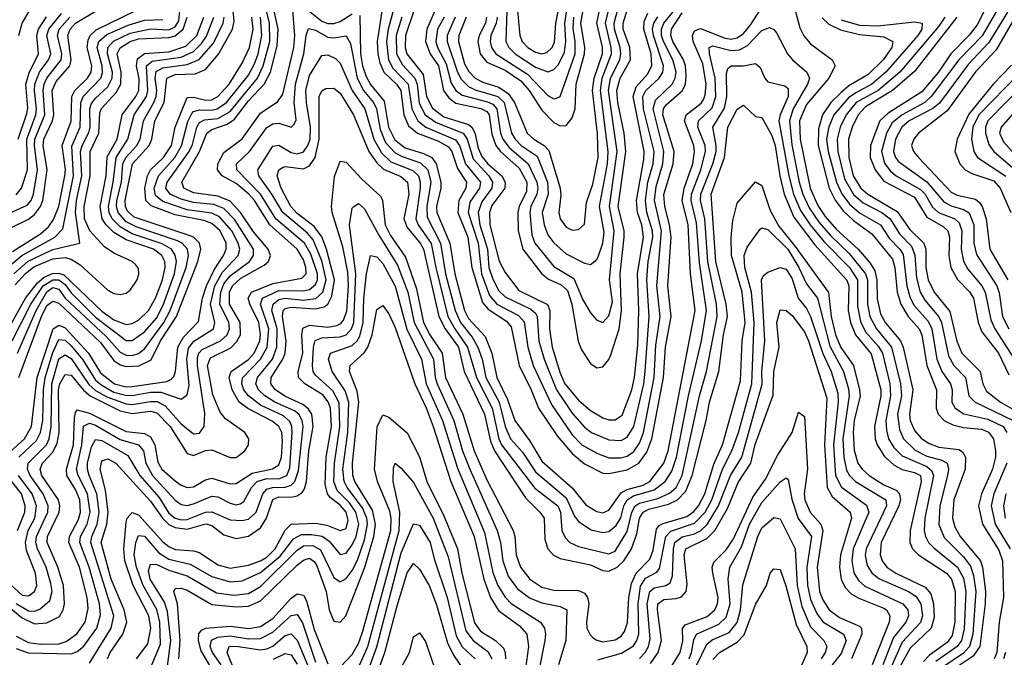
# Model space of a CAD drawing. Header units: inches. Extents: x 501365 to 657855, y 482276 to 547543.
# Tile 417 of 656: x 561661 to 564884, y 523135 to 525221. Entities that reach past the tile are written whole.
import ezdxf

# ---------------------------------------------------------------- set-up
doc = ezdxf.new("R2010")
doc.units = ezdxf.units.IN
doc.header["$MEASUREMENT"] = 0
doc.layers.add('A5562', color=7, linetype='Continuous')

msp = doc.modelspace()

# ---------------------------------------------------------------- linework, layer by layer
at = {"layer": 'A5562', "color": 5}
for points, elevation in [([(563255.6, 525250), (563253, 525150), (563262.4, 525130), (563283.5, 525110), (563350, 525065.8), (563390, 525051.3), (563410, 525058.3), (563425, 525075), (563444.8, 525115.2), (563449.3, 525150), (563446.1, 525210), (563466, 525350)], 2860), ([(564879.2, 525370), (564795.3, 525204.7), (564769.2, 525170.8), (564709.1, 525110), (564668.5, 525050), (564614.3, 524985.7), (564504.2, 524915.8), (564476.9, 524890), (564446.1, 524810), (564444.6, 524770), (564461, 524730), (564490, 524692.9), (564590, 524641), (564630, 524575.2), (564684.2, 524544.2), (564699.4, 524530), (564704.5, 524510), (564702.2, 524450), (564708.6, 524410), (564731, 524371.1), (564770.3, 524330.3), (564782.6, 524310), (564798.3, 524230), (564810, 524200.1), (564864.8, 524130), (564898.9, 524058.9)], 2720), ([(563086.9, 525230), (563060.9, 525170), (563060.9, 525150), (563094.1, 525050), (563106.4, 525026.4), (563130, 525003.1), (563151.7, 524991.7), (563225.9, 524970), (563246.7, 524950), (563271.5, 524850), (563283, 524830), (563302.6, 524810), (563354.8, 524774.8), (563388.3, 524690), (563390.6, 524650), (563371.9, 524590), (563377.7, 524550), (563390, 524517.3), (563410, 524491.3), (563450, 524454.9), (563510, 524424.5), (563530, 524420.5), (563550, 524436.2), (563554.7, 524445.3), (563569.7, 524490), (563574.2, 524525.8), (563559.4, 524610), (563585.3, 524750), (563587.8, 524790), (563562.4, 524990), (563567.9, 525030), (563598.4, 525110), (563597.6, 525130), (563578.5, 525210), (563607.2, 525330)], 2760), ([(563122.6, 525230), (563098.7, 525170), (563097.7, 525150), (563116.8, 525076.8), (563131.7, 525051.7), (563152.4, 525030), (563176.8, 525016.8), (563230, 525001.1), (563260.3, 524980.3), (563280.3, 524950), (563322.7, 524850), (563343.7, 524830), (563378.4, 524810), (563393.6, 524793.6), (563430.4, 524669.6), (563433, 524647), (563426.2, 524590), (563430.6, 524570), (563450, 524542.7), (563470, 524532.6), (563490, 524534.6), (563510, 524552.7), (563516.9, 524623.1), (563537.3, 524682.7), (563554.3, 524770), (563552.2, 524847.8), (563535.7, 524990), (563541.4, 525030), (563568.5, 525110), (563568.9, 525131.1), (563550.5, 525210), (563570.8, 525310)], 2780), ([(563189.4, 525230), (563186.1, 525210), (563165.5, 525170), (563160.7, 525150), (563168.1, 525110), (563190, 525082.1), (563250, 525056.5), (563301.4, 525021.4), (563328.9, 524990), (563370, 524925.7), (563410, 524884.5), (563430, 524874.6), (563450, 524875.1), (563470, 524900.2), (563478.9, 524930), (563482.9, 525010), (563510, 525110), (563511.1, 525130), (563497.7, 525210), (563521.2, 525338.8)], 2820), ([(561658.7, 525170), (561669.6, 525210.4), (561714.5, 525285.5)], 3020), ([(562775.1, 525235.1), (562777.1, 525110), (562783.5, 525070), (562795.3, 525035.3), (562809.2, 525009.2), (562854.6, 524954.6), (562868.2, 524870), (562888.7, 524828.7), (562922.5, 524802.5), (562983.2, 524783.2), (563009.8, 524770), (563024.6, 524750), (563039.6, 524690), (563039.7, 524670), (563025.6, 524610), (563026.5, 524590), (563069.6, 524490), (563085.3, 524390), (563117.7, 524270), (563130, 524243.8), (563184.3, 524184.3), (563206.6, 524130), (563222.9, 524050), (563258.1, 523978.1), (563282.2, 523910), (563330, 523844.4), (563370, 523776.1), (563469.5, 523689.5), (563513.8, 523633.8), (563550, 523611.7), (563570, 523607.7), (563590, 523615.8), (563630, 523672.6), (563650, 523684.4), (563702.1, 523697.9), (563723.4, 523710), (563769.4, 523770), (563783.3, 523810), (563872.2, 524270), (563856.5, 524390), (563849.4, 524550), (563829.7, 524630), (563836.5, 524670), (563864.4, 524750), (563870.1, 524790), (563868.2, 524810), (563837.3, 524890), (563842.5, 524910), (563891.5, 524948.5), (563899.4, 524960.6), (563905.3, 524974.7), (563908.3, 525010), (563896.7, 525076.7), (563865.4, 525150), (563863.3, 525170), (563870, 525184.6), (563890, 525192.7), (563970, 525161.2), (563990, 525158.1), (564010, 525161.7), (564030, 525176.2), (564054.3, 525205.7), (564110, 525292.8)], 2580), ([(563020.5, 525250), (562994.4, 525190), (562989.4, 525150), (563004.4, 525110), (563032.3, 525070), (563048.6, 524990), (563066.2, 524966.2), (563088.8, 524948.8), (563171.1, 524931.1), (563190, 524920.7), (563198.2, 524910), (563206.8, 524846.8), (563219.6, 524810), (563234.6, 524790), (563295.8, 524735.8), (563320.9, 524690), (563320.6, 524659.4), (563295.7, 524610), (563291.6, 524590), (563293.3, 524530), (563308.4, 524470), (563370.6, 524390), (563392.5, 524372.5), (563434.1, 524354.1), (563454.6, 524334.7), (563468.6, 524290), (563489.6, 524169.6), (563500.5, 524140.5), (563530, 524096.1), (563550, 524082.5), (563570, 524084.8), (563590, 524109.5), (563595.7, 524124.3), (563622.9, 524210), (563631.1, 524268.9), (563626.4, 524390), (563640.2, 524510), (563639.4, 524530), (563620.3, 524610), (563645.4, 524790), (563640, 524850), (563619, 524950), (563615.8, 524990), (563626.3, 525030), (563660.7, 525090), (563658.1, 525130), (563637, 525190), (563636.5, 525210), (563658.6, 525281.4)], 2720), ([(563050.4, 525230), (563029, 525190), (563023.8, 525150), (563029.3, 525130), (563057.1, 525077.1), (563073.5, 525013.5), (563089.1, 524990), (563110, 524974.6), (563193, 524953), (563210, 524944.5), (563222.9, 524930), (563235.5, 524850), (563242.6, 524830), (563263, 524803), (563325.6, 524750), (563354.2, 524690), (563357.7, 524670), (563354.3, 524650), (563334.6, 524610), (563330.7, 524590), (563337.4, 524517.4), (563346.9, 524490), (563410, 524413.5), (563474.7, 524374.7), (563504.7, 524304.7), (563530, 524262.6), (563550, 524238), (563570, 524230.2), (563590, 524252.7), (563602, 524298), (563591.8, 524370), (563607, 524530), (563591.6, 524610), (563617, 524790), (563588.8, 524990), (563595.5, 525030), (563625.5, 525090), (563628.9, 525110), (563626.9, 525130), (563608.3, 525190), (563607.2, 525210), (563632.6, 525307.4)], 2740), ([(564190, 525289.3), (564215, 525195), (564228.1, 525168.1), (564250, 525142.9), (564321, 525090), (564330.1, 525070.1), (564310, 525030), (564236.5, 524943.5), (564213.9, 524890), (564215.6, 524830), (564248.3, 524670), (564273.5, 524613.5), (564297.6, 524577.6), (564335.1, 524535.1), (564405.7, 524470), (564444.7, 524424.7), (564459.8, 524399.8), (564466.3, 524370), (564467.4, 524307.4), (564478.7, 524258.7), (564493.9, 524230), (564544.4, 524170), (564552.3, 524150), (564584, 524010), (564573.1, 523930), (564576.1, 523910), (564590, 523877), (564611.4, 523851.4), (564635.3, 523835.3), (564670, 523822.9), (564734.6, 523814.6), (564747, 523807), (564757.3, 523790), (564755.6, 523750), (564718.5, 523650), (564714.5, 523590), (564721.9, 523561.9), (564739.5, 523530), (564805.6, 523450), (564812.7, 523430), (564821.9, 523350), (564821.4, 523310), (564803.4, 523170), (564781.7, 523138.3), (564709.9, 523090.1)], 2580), ([(561570, 523344.2), (561670, 523263.4), (561710, 523244.3), (561750, 523247.8), (561791.4, 523268.6), (561803.7, 523290), (561808.1, 523310), (561804.6, 523370), (561786.3, 523430), (561751.2, 523510), (561753, 523530), (561791, 523610), (561792.5, 523630), (561788.2, 523650), (561733.7, 523730), (561728.7, 523750), (561735.7, 523770), (561770, 523805.8), (561784.2, 523835.8), (561790.4, 523870), (561788.4, 524010), (561792.6, 524030), (561810, 524059.9), (561830, 524058.2), (561870, 524008.8), (561891.8, 523990), (561990, 523941.3), (562030, 523932.8), (562090, 523939.9), (562110, 523934.7), (562153.4, 523890), (562210, 523801.7), (562230, 523795.5), (562270, 523811.2), (562290, 523813.7), (562350, 523788.1), (562370, 523788.7), (562398.5, 523810), (562409.9, 523830), (562411.4, 523850), (562397.9, 523870), (562335.4, 523915.4), (562317.4, 523937.4), (562293.5, 523993.5), (562276.5, 524090), (562285.7, 524114.3), (562352.1, 524147.9), (562372, 524168), (562383.8, 524190), (562383.4, 524230), (562348.4, 524290), (562348.5, 524330), (562357.9, 524350), (562384.9, 524375.1), (562461.5, 524418.5), (562475.4, 524430), (562482.4, 524450), (562474.3, 524470), (562426.7, 524526.7), (562384.5, 524590), (562350, 524627), (562310, 524644.4), (562230, 524654.9), (562199.1, 524670), (562192.1, 524690), (562250, 524790), (562274.4, 524850), (562290, 524862), (562340.7, 524879.3), (562364, 524896), (562410, 524956.3), (562462, 525010), (562481.8, 525050), (562503.8, 525136.2), (562507.4, 525190), (562494.7, 525250)], 2620), ([(561630, 524539.3), (561690, 524568.9), (561710, 524584.4), (561729.7, 524610.3), (561736.7, 524630), (561751, 524730), (561738.8, 524810), (561740.9, 524830), (561769.3, 524890), (561773.3, 524910), (561767.8, 524990), (561780.6, 525019.4), (561825.1, 525070), (561830.2, 525089.8), (561818.9, 525170), (561826.4, 525190), (561844.3, 525210), (561922.6, 525257.4)], 2920), ([(561637.6, 524462.4), (561730, 524520.2), (561756.1, 524543.9), (561772.3, 524567.7), (561789.8, 524610), (561809.5, 524710), (561810.9, 524730.9), (561800.8, 524810), (561830.4, 524889.6), (561832.3, 524970), (561841.9, 524990), (561882.9, 525030), (561895.5, 525050), (561897.5, 525070), (561882.8, 525130), (561885.1, 525154.9), (561891.7, 525170), (561911.7, 525188.3), (562038.9, 525250)], 2880), ([(561642.6, 524390), (561688.8, 524431.2), (561770, 524468.9), (561858.7, 524490), (561843.9, 524590), (561847.5, 524630), (561865, 524710), (561860.9, 524790), (561865.6, 524810), (561888, 524852), (561891.9, 524870), (561890.6, 524929.4), (561895.5, 524944.5), (561910, 524964.7), (561950, 525001.4), (561964.3, 525030), (561964.9, 525050), (561949, 525110), (561950.3, 525130), (561968.7, 525151.3), (562022.7, 525177.3), (562090, 525191.2), (562150, 525188.8), (562170, 525197.7), (562182.5, 525217.5), (562186.1, 525250)], 2840), ([(561650, 523203.6), (561690, 523182.9), (561730, 523177.7), (561790, 523179), (561814, 523186), (561848.4, 523211.6), (561875.8, 523250), (561885.1, 523294.9), (561882.1, 523330), (561857.5, 523430), (561822.8, 523510), (561824.3, 523530), (561853.9, 523586.1), (561860.4, 523610), (561858.1, 523650), (561844, 523684), (561816.3, 523730), (561814.2, 523750), (561837.9, 523830), (561840.6, 523919.4), (561843.6, 523936.4), (561850, 523945.1), (561890, 523933.9), (562010, 523873.2), (562070, 523866.8), (562090, 523856.6), (562103.4, 523830), (562113.7, 523773.7), (562126.9, 523750), (562170, 523711.8), (562190, 523697.8), (562210, 523690.8), (562230, 523693.1), (562270, 523715.7), (562290, 523721), (562350, 523702.7), (562370, 523704), (562422.8, 523737.2), (562488.8, 523751.2), (562510, 523764.6), (562518.5, 523790), (562521.6, 523841.6), (562519.2, 523870), (562510, 523889.9), (562487.8, 523907.8), (562408.6, 523948.6), (562380.3, 523970), (562356.6, 524010), (562347.2, 524050), (562353.1, 524070), (562410, 524109.1), (562428.4, 524130), (562447, 524170), (562449.4, 524190.6), (562444, 524230), (562414.8, 524290), (562409.5, 524310), (562420.2, 524330), (562490, 524358.5), (562584.8, 524375.2), (562599, 524390), (562598.3, 524410), (562590, 524435.1), (562569.7, 524470), (562479.8, 524550), (562430, 524629.2), (562411.6, 524650), (562370, 524685.5), (562324.5, 524710), (562308.5, 524730), (562310, 524750), (562330, 524786.3), (562390, 524831.8), (562450, 524915.8), (562506.8, 524953.2), (562522.4, 524977.6), (562559.2, 525130), (562562.2, 525170), (562554.5, 525265.5)], 2580), ([(561650, 523311.3), (561690, 523287.1), (561710, 523285.5), (561727.9, 523292.1), (561759.7, 523320.3), (561768, 523350), (561763.6, 523376.4), (561748.6, 523430), (561719.5, 523490), (561714.7, 523510), (561717, 523530), (561754.1, 523610), (561755.1, 523630), (561738.5, 523670), (561696.2, 523730), (561687.2, 523750), (561689.5, 523770.5), (561748.7, 523830), (561758.2, 523850), (561764, 523890), (561767.1, 524030), (561790, 524111.5), (561810, 524125.1), (561830, 524112.8), (561887.5, 524027.5), (561910, 524007.8), (561946.7, 523986.7), (562010, 523964.1), (562030, 523962.5), (562090, 523972.3), (562111.6, 523971.6), (562137.6, 523957.6), (562190, 523898.5), (562230, 523866.4), (562250, 523868.4), (562265.2, 523890), (562267.5, 523932.5), (562243.2, 524090), (562243.7, 524116.3), (562247.7, 524130), (562258.4, 524141.6), (562318.7, 524170), (562340.2, 524190), (562348.2, 524210), (562345.9, 524230), (562316.8, 524290), (562319.8, 524330), (562330, 524356.9), (562350, 524383.1), (562413.9, 524430), (562426.9, 524450), (562426.3, 524470), (562366, 524566), (562330, 524603.4), (562296.6, 524616.6), (562230, 524623.3), (562190, 524633.7), (562154, 524650), (562140.3, 524670), (562143.9, 524690), (562215.7, 524790), (562226.7, 524813.3), (562241.3, 524870), (562250, 524884.8), (562266.6, 524893.4), (562310, 524898.2), (562350, 524921.3), (562440.1, 525030), (562458.8, 525070), (562480.2, 525150), (562479.5, 525210), (562469.2, 525250)], 2640), ([(561658.2, 524050), (561732.4, 524250), (561750, 524286.6), (561770, 524299.9), (561790, 524293.5), (561925.4, 524165.4), (561970, 524106.3), (561990, 524092.4), (562010, 524086.2), (562051.1, 524088.9), (562091.7, 524108.3), (562122.7, 524170), (562175, 524250), (562244.8, 524430), (562254, 524470), (562250.4, 524490), (562230, 524510), (562215.7, 524515.7), (562035.6, 524575.6), (562014.8, 524594.8), (562007.7, 524610), (562007.1, 524630), (562030.6, 524750), (562084.9, 524810), (562093.9, 524830), (562103.5, 524890), (562134.5, 524950), (562143.3, 525030), (562170, 525041.6), (562236, 525044), (562270, 525058.9), (562311.8, 525108.2), (562358.2, 525190), (562363, 525217), (562360.3, 525250)], 2720), ([(562590, 525264.2), (562650, 525217), (562670, 525208.8), (562690, 525208.9), (562710, 525215.9), (562750, 525240.9)], 2580), ([(562850, 525270), (562831.9, 525150), (562833.1, 525110), (562839.8, 525079.8), (562853.5, 525050), (562895.2, 525010), (562909.2, 524990), (562918.8, 524910), (562934.2, 524874.2), (562963.3, 524850), (563030, 524825.2), (563065.3, 524805.3), (563076, 524790), (563094.2, 524734.2), (563124.2, 524690), (563121.6, 524670), (563098.2, 524630), (563095.5, 524590), (563128.2, 524510), (563141, 524410), (563176.3, 524296.3), (563194.3, 524274.3), (563254.6, 524234.6), (563270, 524216.6), (563295.8, 524090), (563335.9, 524010), (563359.8, 523950), (563420, 523860), (563470, 523801.7), (563510, 523768.1), (563570, 523737.3), (563590, 523736.1), (563650, 523748.3), (563688.1, 523770), (563714.3, 523805.7), (563730.3, 523850), (563768.1, 524050), (563774.8, 524150), (563793.8, 524250), (563782.3, 524350), (563793.4, 524510), (563788.6, 524550), (563772.3, 524610), (563769.5, 524649.5), (563799.6, 524750), (563802.9, 524790), (563766.2, 524910), (563768.9, 524930), (563777.5, 524942.5), (563830.8, 524990), (563840.3, 525010), (563842.8, 525037.2), (563840.5, 525070), (563833.6, 525090), (563799.4, 525150), (563792.8, 525170), (563794.4, 525190), (563830, 525243.5)], 2620), ([(562883.5, 525250), (562867.4, 525190), (562862, 525150), (562868.3, 525090), (562882.9, 525062.9), (562932.6, 525010), (562944.8, 524930), (562964.4, 524890), (562990.2, 524870.2), (563087.9, 524827.9), (563100.5, 524810), (563120.4, 524750), (563169.4, 524690), (563166.6, 524670), (563135.2, 524624.8), (563129.5, 524590), (563161.5, 524490), (563172.5, 524390), (563198.8, 524318.8), (563222.9, 524290), (563293.8, 524253.8), (563312.7, 524232.7), (563324.9, 524150), (563342.4, 524090), (563402.1, 523962.1), (563470, 523862.3), (563501.2, 523830), (563550, 523802.5), (563590, 523787.7), (563627.5, 523787.5), (563650, 523793), (563671.8, 523808.2), (563690, 523835.6), (563702.5, 523870), (563737.4, 524050), (563743.8, 524156.2), (563757.2, 524250), (563746.3, 524350), (563762.4, 524530), (563739.1, 524630), (563744.1, 524675.9), (563766.3, 524750), (563769.3, 524790), (563734.8, 524930), (563742.1, 524957.9), (563796.4, 525010), (563806.4, 525030), (563809.4, 525050), (563799.4, 525090), (563768.9, 525150), (563762, 525170), (563761.4, 525190), (563770, 525210), (563818.5, 525270)], 2640), ([(562951.2, 525250), (562924.6, 525170), (562923.3, 525130), (562928.6, 525110), (562981.9, 525041.9), (562993, 524970), (563012.4, 524932.4), (563050, 524903.5), (563130, 524878.4), (563141.5, 524870), (563150.8, 524850.8), (563161.5, 524801.5), (563174.1, 524774.1), (563194.1, 524750), (563239, 524710), (563250.8, 524690), (563249.6, 524670), (563207.1, 524612.9), (563198.6, 524590), (563200.2, 524550), (563230.7, 524430.7), (563250, 524394.6), (563295.3, 524335.3), (563389.3, 524289.3), (563396.4, 524270), (563394.9, 524210), (563403.6, 524150), (563430, 524064.9), (563446, 524030), (563490, 523976.3), (563530, 523942.3), (563570, 523918.3), (563590, 523911.9), (563610, 523911.7), (563632.7, 523927.3), (563664.5, 524010), (563673.2, 524050), (563684.3, 524155.7), (563687.8, 524270), (563683.8, 524390), (563703.1, 524510), (563698.1, 524550), (563683.5, 524590), (563679.9, 524630), (563704.3, 524764.3), (563705.3, 524790), (563669.3, 524970), (563678.6, 525001.4), (563716.6, 525043.4), (563730.2, 525070), (563728.3, 525110), (563703.6, 525190), (563704.7, 525215.3), (563717.1, 525242.9)], 2680), ([(563290.4, 525250), (563298.8, 525170), (563305.5, 525150), (563324.4, 525130), (563350, 525115.6), (563370, 525110.1), (563386.4, 525113.6), (563404.4, 525130), (563412, 525148), (563416.5, 525210), (563428.5, 525270)], 2880), ([(564870, 525269.6), (564811.1, 525168.9), (564734.6, 525090), (564644.9, 524970), (564623.5, 524950), (564549.4, 524910.6), (564516.4, 524883.6), (564498.4, 524850), (564482.3, 524790), (564491.7, 524751.7), (564510, 524726.3), (564530.1, 524710), (564610, 524665.6), (564624.4, 524650), (564648.3, 524608.3), (564668.8, 524590), (564721.7, 524570), (564736.4, 524556.4), (564744.3, 524530), (564742.2, 524470), (564750.8, 524430.8), (564764.6, 524404.6), (564810, 524350.8), (564821.1, 524330), (564839.6, 524239.6), (564852.4, 524210), (564955.3, 524050)], 2740), ([(564894.2, 525245.8), (564833.6, 525146.4), (564765.3, 525074.7), (564671.2, 524948.8), (564649.7, 524930.3), (564573, 524890), (564548.9, 524870), (564528.2, 524830), (564521.3, 524790), (564527.2, 524770), (564537.8, 524757.8), (564630.5, 524690.5), (564685.4, 524625.4), (564710, 524612.4), (564750, 524600.7), (564769, 524589), (564784.5, 524550), (564784, 524490), (564792.5, 524452.5), (564859.7, 524350), (564867, 524327), (564878.2, 524250), (564898.2, 524210)], 2760), ([(561602.6, 524170), (561680.6, 524310), (561719.3, 524360.7), (561741.2, 524378.8), (561769.2, 524390.8), (561790, 524391.5), (561806.2, 524386.2), (561930, 524267.6), (561970, 524239), (562010, 524223.5), (562030, 524226.8), (562050, 524238.1), (562082.5, 524270), (562105.8, 524310), (562128.5, 524370), (562138, 524410), (562136.3, 524430), (562126.6, 524450), (562099.4, 524470), (562010, 524501.1), (561970, 524525), (561944.5, 524550), (561931.8, 524570), (561925.1, 524610), (561944.6, 524710), (561947.9, 524772.1), (561980.9, 524830), (561996.7, 524910), (562041.9, 524970), (562051, 524990), (562052.3, 525027.8), (562044.1, 525070), (562047, 525093), (562070, 525110.4), (562150, 525115.8), (562205.7, 525134.3), (562241.1, 525170), (562264.2, 525230)], 2780), ([(561626, 524414), (561668.6, 524450), (561776.1, 524510), (561802.8, 524537.2), (561837.6, 524710), (561832.1, 524807.9), (561859.4, 524870), (561861.7, 524950), (561870, 524970.9), (561927.4, 525030), (561932.5, 525047.5), (561931.2, 525070), (561915.3, 525130), (561920.7, 525150), (561946.7, 525173.3), (562016.4, 525203.6), (562070, 525219.6), (562130, 525222.5)], 2860), ([(561630, 523807), (561677.4, 523850), (561699.9, 523890), (561718.3, 524050), (561770.8, 524209.2), (561790, 524221.8), (561810, 524212.9), (561886.2, 524130), (561925.5, 524065.5), (561972, 524030), (562010, 524020.2), (562030, 524020.8), (562142.7, 524037.3), (562156.5, 524043.5), (562166, 524054), (562171.7, 524070), (562179.1, 524150), (562197.1, 524182.9), (562246.2, 524233.8), (562259.8, 524310), (562272.8, 524350), (562297.4, 524402.6), (562328.9, 524450), (562337.4, 524470), (562337, 524490), (562317.2, 524530), (562290, 524554.8), (562264.1, 524564.1), (562170, 524582.9), (562092.1, 524612.1), (562074.3, 524630), (562071.4, 524670), (562079.8, 524710), (562089.8, 524730), (562131.9, 524770), (562157.9, 524810), (562170.5, 524870), (562210, 524967), (562230, 524968.1), (562270, 524957.6), (562290, 524959.7), (562310.2, 524970), (562346.8, 525010), (562390, 525079.3), (562413.7, 525130), (562425.2, 525190), (562421.5, 525230)], 2680), ([(561630, 524589.8), (561685.9, 524614.1), (561699.4, 524630), (561707, 524650), (561719.9, 524730), (561709.8, 524810), (561711.4, 524830), (561744, 524910), (561737.8, 524990), (561741.2, 525010), (561750, 525030.3), (561796.9, 525090), (561799.2, 525110), (561784.7, 525170), (561790.8, 525190), (561825.8, 525230)], 2940), ([(561637.1, 524170), (561698.3, 524290), (561738.5, 524350), (561769.4, 524370.6), (561790, 524369.9), (561810, 524354.3), (561830, 524327.1), (561910, 524247.9), (562010, 524171.4), (562030, 524171.7), (562070, 524200.2), (562110, 524245.6), (562132.3, 524290), (562168, 524390), (562174.3, 524430), (562170.7, 524450.7), (562157.9, 524470), (562128.1, 524488.1), (562030, 524521), (561990, 524543), (561963.6, 524570), (561954.3, 524590), (561951.6, 524610), (561967.9, 524690), (561976.7, 524770), (562015, 524830), (562036.5, 524910), (562076.1, 524970), (562081.1, 524990), (562076.4, 525070), (562094.8, 525085.2), (562190, 525098.7), (562230, 525117.6), (562256.5, 525143.5), (562272.5, 525167.5), (562296.9, 525230)], 2760), ([(561646.8, 524353.2), (561679.7, 524390), (561707.3, 524412.7), (561770, 524438.7), (561810, 524443.1), (561830, 524438.1), (561859.6, 524419.6), (561950, 524336.1), (561970, 524325.7), (561990, 524321.8), (562010, 524325.9), (562023.5, 524336.5), (562046.1, 524370), (562051.6, 524390), (562050, 524407), (562040.3, 524420.3), (562029.4, 524430), (561970, 524457.4), (561938.5, 524478.5), (561891.4, 524530), (561873.7, 524570), (561872.3, 524610), (561892.1, 524710), (561891.9, 524790), (561920.7, 524850), (561923.9, 524916.1), (561928.8, 524931.1), (561976.8, 524983.2), (561992.6, 525010), (561993.9, 525050), (561980.6, 525110), (561990, 525129.4), (562023, 525150), (562050, 525159.1), (562150, 525163.2), (562170, 525168.3), (562196.4, 525190), (562209.7, 525230)], 2820), ([(561650, 524648.8), (561667.7, 524670), (561687.2, 524730), (561684.5, 524830), (561714.4, 524910), (561716.9, 524930), (561709.4, 524990), (561711, 525010), (561726.7, 525050), (561756.3, 525090), (561763.2, 525110), (561750.6, 525170), (561757.1, 525190), (561798.3, 525241.7)], 2960), ([(561654.7, 524130), (561715.4, 524270), (561750, 524330.7), (561770, 524345.5), (561790, 524339.6), (561810.2, 524310), (561944.2, 524184.2), (561990, 524133.4), (562010, 524123.8), (562030, 524122.7), (562050, 524128.8), (562070, 524144.6), (562133.3, 524230), (562154.4, 524270), (562206, 524410), (562213.7, 524450), (562210.6, 524470), (562193.2, 524490), (562177.6, 524497.6), (562043.2, 524543.2), (562010, 524560.3), (561983.5, 524590), (561978.3, 524610), (561979.2, 524630), (561994.2, 524690), (561999.5, 524750), (562008.8, 524770), (562044.9, 524810), (562055.8, 524830), (562066.7, 524890), (562100.9, 524950), (562107.8, 524970), (562110.1, 524990), (562105.2, 525030), (562108.4, 525051.6), (562130, 525063.9), (562210, 525074.6), (562248.4, 525091.6), (562295.4, 525144.6), (562327.1, 525210), (562331, 525230)], 2740), ([(561656.5, 524830), (561685.3, 524914.7), (561688.1, 524931.9), (561681.6, 525010), (561692.2, 525047.8), (561723.3, 525110), (561717.7, 525170), (561723.1, 525190), (561749.6, 525230.4)], 2980), ([(561658.4, 523790), (561716, 523844), (561730, 523870), (561736.8, 523910), (561739.2, 524010), (561745.2, 524050), (561770, 524131.7), (561790, 524174.9), (561810, 524172.4), (561830, 524154.3), (561867.9, 524107.9), (561910, 524041.7), (561930, 524024.8), (561970, 524002.7), (562007.9, 523992.1), (562030, 523991.2), (562090, 524002.1), (562122.9, 524002.9), (562190, 523979.2), (562210, 523993.8), (562215.7, 524024.3), (562208.1, 524110), (562213.6, 524146.4), (562231.2, 524168.8), (562295.3, 524210), (562299.8, 524230), (562286.3, 524290), (562299.7, 524350), (562324.9, 524395.1), (562376.9, 524450), (562381.6, 524470), (562376.9, 524490), (562355.4, 524530), (562315.9, 524575.9), (562290, 524588.4), (562210, 524599.7), (562130, 524626.2), (562106.4, 524646.4), (562101.7, 524670), (562115.7, 524710), (562169.6, 524770), (562191.5, 524808.5), (562212.2, 524887.8), (562225.3, 524914.7), (562230, 524920.5), (562250, 524926.6), (562290, 524925.1), (562307.7, 524930), (562338, 524950), (562410, 525040.4), (562430, 525076.6), (562441.5, 525110), (562454, 525170), (562449.4, 525230)], 2660), ([(562912.6, 525230), (562893.8, 525170), (562894.9, 525110), (562914, 525074), (562955.2, 525030), (562962, 525010), (562968.8, 524948.8), (562988.7, 524910), (563025, 524885), (563113.1, 524850), (563125.8, 524830), (563145.6, 524765.6), (563197.2, 524710), (563208.5, 524690), (563206.8, 524670), (563174.4, 524625.6), (563162.1, 524590), (563167.7, 524550), (563192.4, 524470), (563196.5, 524410), (563210, 524371.8), (563230, 524334.3), (563250, 524314), (563334.4, 524274.4), (563350, 524260.8), (563355.3, 524250), (563360.2, 524170), (563378.2, 524110), (563418.1, 524010), (563470, 523933.2), (563510, 523888.2), (563533.1, 523870), (563590, 523846.4), (563630, 523843.9), (563650, 523855.5), (563671.9, 523890), (563703.9, 524030), (563708.8, 524071.2), (563722, 524250), (563713.6, 524370), (563718.4, 524430), (563733.4, 524510), (563733, 524530), (563714.1, 524590), (563709.2, 524630), (563717.1, 524690), (563734.6, 524750), (563737.7, 524790), (563703.4, 524930), (563700.5, 524970), (563711.1, 524990), (563754.8, 525030), (563766.8, 525050), (563769, 525070), (563735.6, 525170), (563732.9, 525190), (563736.4, 525210), (563749.4, 525230.6)], 2660), ([(563224.3, 525230), (563220.9, 525210), (563203.6, 525170), (563200.9, 525150), (563205.5, 525130), (563219.9, 525110), (563322.9, 525042.9), (563390, 524973.9), (563410, 524962.5), (563416.2, 524963.8), (563430.3, 524970), (563478.9, 525110), (563479.8, 525150), (563472.8, 525192.8), (563474.9, 525230)], 2840), ([(564287.6, 525227.6), (564310, 525206.5), (564348.1, 525188.1), (564410, 525173.4), (564490, 525165.2), (564519.4, 525150), (564516, 525130), (564487.6, 525090), (564438, 525042), (564375.3, 525004.7), (564350, 524983.6), (564315.9, 524950), (564289, 524910), (564275.6, 524864.4), (564274.9, 524810), (564311, 524670), (564330.5, 524630.5), (564356.2, 524596.2), (564390, 524564), (564450, 524520.1), (564517.4, 524437.4), (564525.2, 524410), (564533.6, 524330), (564545.3, 524290), (564569.1, 524250), (564605.5, 524210), (564614.4, 524190), (564630.6, 524090), (564661.7, 524010), (564660.4, 523950), (564667.8, 523930), (564688.4, 523908.4), (564715.1, 523895.1), (564750, 523886.6), (564810, 523881.6), (564831.8, 523871.8), (564848.1, 523850), (564855.2, 523810), (564854.9, 523790), (564845, 523750), (564808.8, 523670), (564799.5, 523630), (564812.5, 523570), (564865.7, 523485.7), (564878.1, 523450), (564881.5, 523330), (564867.1, 523250), (564859, 523150), (564850.2, 523130)], 2620), ([(564350, 525221.5), (564410, 525203.4), (564470, 525201.4), (564590, 525214.7), (564615.5, 525210), (564613.4, 525190), (564600.3, 525170), (564495.8, 525050), (564450.8, 525010), (564397.4, 524982.6), (564374.3, 524965.7), (564326.2, 524910), (564309.4, 524870.6), (564302.3, 524830), (564307.1, 524790), (564334.3, 524690), (564351.8, 524651.8), (564377.6, 524617.6), (564410, 524589.8), (564478.3, 524550), (564506.8, 524506.8), (564541.8, 524470), (564552.5, 524452.5), (564565.2, 524350), (564574.7, 524314.7), (564587.3, 524287.3), (564634.3, 524234.3), (564646.5, 524210), (564663.1, 524110), (564679.3, 524070), (564708, 524030), (564712.8, 524010), (564712.4, 523970), (564722.5, 523950), (564751.5, 523931.5), (564830, 523913.6), (564880.1, 523890), (564891.7, 523870)], 2640), ([(564689.6, 525230), (564670, 525200.4), (564541.8, 525050), (564471.5, 524990), (564399.5, 524950), (564366.4, 524910), (564346.9, 524870), (564336.6, 524830), (564339.5, 524790), (564360.9, 524700.9), (564390, 524648.9), (564422, 524622), (564483.1, 524590), (564510, 524570), (564541.1, 524521.1), (564579.8, 524479.8), (564591.2, 524451.2), (564596.1, 524376.1), (564608.6, 524330), (564623.3, 524303.3), (564670, 524249.2), (564678, 524230), (564701.3, 524121.3), (564718.2, 524090), (564756.9, 524050), (564767.6, 523990), (564788.6, 523970), (564913, 523910)], 2660), ([(564728.3, 525230), (564590, 525051.5), (564518, 524990), (564430, 524936.1), (564405.9, 524910), (564385.8, 524870), (564374.4, 524830), (564375.4, 524770), (564389.7, 524710), (564413.8, 524670), (564437.4, 524650), (564533.7, 524593.7), (564574.9, 524534.9), (564621, 524490), (564626.8, 524470), (564627, 524410), (564634.8, 524370), (564654.2, 524330), (564706, 524266), (564728.9, 524168.9), (564744.9, 524130), (564804.9, 524070), (564813.8, 524030), (564825.6, 524005.6), (564871.3, 523970), (564939.9, 523930)], 2680), ([(564910, 525212.9), (564857.2, 525122.8), (564789.5, 525050.5), (564696.9, 524923.1), (564603.4, 524850), (564588.1, 524830), (564580.4, 524810), (564586.5, 524790), (564603.1, 524770), (564710, 524656.7), (564730, 524646.9), (564790, 524633.7), (564802.7, 524622.7), (564811.4, 524610), (564824.2, 524570), (564836.5, 524470), (564895.8, 524370)], 2780), ([(561650, 523163.7), (561689.7, 523149.7), (561830, 523146.5), (561850, 523153.7), (561870.1, 523169.9), (561913.8, 523230), (561926.1, 523273.9), (561923, 523310), (561889.3, 523430), (561858.3, 523510), (561860.3, 523530), (561882.5, 523570), (561891.9, 523610), (561883.3, 523670), (561852.7, 523730), (561847.9, 523750), (561865.3, 523830), (561870, 523890.9), (561890, 523901.5), (561910, 523894.7), (561990, 523847.7), (562050, 523829.7), (562066.4, 523810), (562073.8, 523770), (562095.9, 523730), (562170, 523649.3), (562190, 523634.4), (562210, 523631.8), (562230, 523636.7), (562290, 523662.3), (562310, 523659.8), (562350, 523638.8), (562370, 523634.1), (562382.7, 523637.3), (562394.9, 523645.1), (562420.5, 523690), (562439, 523710), (562470, 523719.7), (562510, 523718.8), (562535.3, 523730), (562545.2, 523754.8), (562553.4, 523870), (562552.4, 523890), (562545.9, 523905.9), (562524.6, 523924.6), (562450, 523960.2), (562409.9, 523989.9), (562395.3, 524010), (562388, 524030), (562390.4, 524049.6), (562450.1, 524109.9), (562471.7, 524150), (562476.5, 524210), (562450, 524290), (562456.1, 524310), (562510, 524335.1), (562590, 524334.1), (562610, 524338.3), (562630, 524354.4), (562636.2, 524370), (562636.3, 524390), (562614, 524454), (562593.3, 524490), (562500.1, 524570), (562450.1, 524650.1), (562372.2, 524730), (562370.7, 524750), (562414.1, 524790), (562470, 524868.5), (562490, 524880.5), (562510, 524882.7), (562550, 524870.2), (562560.2, 524879.8), (562565.8, 524894.2), (562560.2, 524950), (562564.4, 525010), (562591.6, 525110), (562599.2, 525170), (562607.2, 525192.8), (562630, 525186.8), (562670, 525164.6), (562690, 525161.6), (562730, 525169.1), (562744, 525144), (562765.9, 525030), (562786.6, 524990), (562818.9, 524950), (562829.5, 524930), (562841.6, 524861.6), (562859.2, 524819.2), (562890, 524785.9), (562913.4, 524773.4), (562973.3, 524753.3), (562997.4, 524730), (563007.2, 524690), (562993.7, 524610), (562995.3, 524575.3), (563039.1, 524490), (563055.5, 524390), (563086.7, 524270), (563103.6, 524230), (563142.7, 524182.7), (563160.7, 524150), (563175, 524110), (563187.3, 524050), (563230.9, 523970), (563250.4, 523890.5), (563268.2, 523850), (563306.6, 523806.6), (563350, 523741.5), (563450, 523656.3), (563476.8, 523596.8), (563490, 523579.4), (563531.6, 523551.6), (563570, 523542.9), (563590, 523546.8), (563614.1, 523565.9), (563628.4, 523591.6), (563639.2, 523630), (563650, 523650), (563670, 523662.7), (563737.7, 523682.3), (563773.9, 523710), (563796.1, 523743.9), (563810.5, 523789.5), (563850.7, 523990), (563892.6, 524170), (563909.6, 524270), (563885.8, 524425.8), (563877, 524557), (563859.3, 524630), (563860, 524650), (563890.5, 524730), (563905.7, 524790), (563905.1, 524810), (563880.9, 524870), (563882.7, 524890), (563927.4, 524932.6), (563940.1, 524970), (563937.5, 525030), (563919, 525110), (563918.3, 525130), (563930, 525136.3), (563990, 525120.8), (564017.1, 525122.9), (564043, 525137), (564090, 525186.2), (564115.7, 525195.7), (564130, 525188.9), (564138.5, 525178.5), (564174.4, 525110), (564190.8, 525090), (564237.8, 525050), (564246.1, 525030), (564239.4, 525010), (564192.8, 524930), (564180.4, 524890), (564188.6, 524811.4), (564212.3, 524690), (564224.4, 524650), (564245.4, 524605.4), (564277.8, 524557.8), (564314.8, 524514.8), (564376.4, 524456.4), (564429.5, 524390), (564435.8, 524370), (564435.9, 524290), (564444, 524250), (564465.5, 524210), (564514.7, 524150), (564544.6, 524030), (564546.9, 523990), (564534.2, 523930), (564540.5, 523880.5), (564554.4, 523850), (564592.3, 523812.3), (564630, 523793.1), (564679.5, 523779.5), (564697.1, 523770), (564700.7, 523750), (564698.3, 523730), (564673.2, 523630), (564669.8, 523569.8), (564686.7, 523526.7), (564750, 523463.7), (564773.1, 523433.1), (564782.9, 523402.8), (564790.8, 523350), (564781.3, 523210), (564769.5, 523170.5), (564750, 523148.2), (564679.7, 523100.3)], 2560), ([(561890, 523115.5), (561960.4, 523230), (561969.3, 523270), (561894.7, 523510), (561897.6, 523530), (561915.5, 523570), (561921.4, 523610), (561913.7, 523670), (561889.2, 523730), (561883.5, 523750), (561883.8, 523770), (561896.5, 523823.5), (561910, 523847.4), (561930, 523844.4), (562015.2, 523795.2), (562054.6, 523730), (562117.7, 523657.7), (562150, 523606.5), (562170, 523590.3), (562190, 523585), (562210, 523585.3), (562270, 523609.3), (562290, 523610.7), (562350, 523584.5), (562390, 523582.2), (562410, 523587), (562435.6, 523610), (562457.1, 523670), (562470, 523684.6), (562489.3, 523690.7), (562530, 523691.5), (562550, 523698.2), (562562.4, 523710), (562573.7, 523746.2), (562588.7, 523890), (562586.4, 523910), (562575.5, 523930), (562561, 523941), (562496.6, 523970), (562464.1, 523990), (562442.5, 524010), (562434.3, 524030), (562440, 524050), (562488.6, 524110), (562502.9, 524150), (562504.4, 524210), (562487.2, 524270), (562490.6, 524290), (562510, 524305.2), (562530, 524309.6), (562590, 524303.6), (562630.5, 524309.5), (562653.7, 524330), (562664.2, 524370), (562650, 524432), (562621.5, 524501.5), (562603.3, 524523.3), (562522.8, 524590), (562487, 524650), (562443.6, 524710), (562440.5, 524730), (562490, 524807.5), (562510, 524810.4), (562550, 524786.9), (562570, 524782.2), (562590, 524788.8), (562604.7, 524810), (562611.6, 524830), (562613.3, 524870), (562599.6, 524950), (562598.3, 524990), (562610, 525038.4), (562650, 525104.5), (562670, 525106.2), (562694.6, 525094.6), (562710, 525079.5), (562749.9, 524989.9), (562790.7, 524930), (562820.7, 524830), (562845.3, 524785.3), (562876.6, 524756.6), (562947.8, 524727.8), (562966.4, 524710), (562972.4, 524690), (562972.2, 524670), (562958, 524570), (562965.2, 524550), (563008.6, 524488.6), (563023.1, 524410), (563063.2, 524250), (563085.1, 524210), (563127, 524150), (563156, 524050), (563208.1, 523950), (563229.2, 523850), (563238.1, 523830), (563347.8, 523687.8), (563422.5, 523630), (563431.3, 523610), (563435.9, 523550), (563446.9, 523526.9), (563462.1, 523510), (563490, 523496.8), (563590, 523472.9), (563610, 523482.5), (563650, 523546.2), (563665.2, 523610), (563675.8, 523630), (563690, 523639.2), (563750, 523654.9), (563787.9, 523672.1), (563810, 523690.7), (563830, 523730.1), (563886.7, 523990), (563908.8, 524070), (563944.4, 524250), (563942.1, 524290), (563913.3, 524430), (563903.5, 524570), (563890, 524630), (563890.8, 524650), (563930.4, 524750), (563940.7, 524790), (563941.3, 524810), (563929.4, 524870), (563968.1, 524931.9), (563975.6, 524970), (563974.2, 525045.8), (563978.7, 525061.3), (563989.4, 525070.6), (564029.6, 525070.4), (564070, 525078.4), (564084.9, 525064.9), (564099.8, 525030), (564110, 525018.3), (564165.5, 525005.5), (564176, 524996), (564176.7, 524970), (564150, 524910), (564146.4, 524890), (564178.2, 524710), (564193.4, 524650), (564216.8, 524596.8), (564248, 524550), (564294.4, 524494.4), (564376.9, 524410), (564403.5, 524370), (564403.9, 524283.9), (564413.5, 524233.5), (564430, 524199.8), (564472, 524152), (564484.9, 524130), (564509.2, 524030), (564511.2, 523990), (564496.6, 523910), (564498.1, 523878.1), (564505.2, 523850), (564521.8, 523821.8), (564550, 523794.2), (564630, 523759.4), (564646.1, 523746.1), (564652.5, 523730), (564624, 523590), (564621.9, 523550), (564625.8, 523530), (564636.2, 523510), (564652.7, 523492.7), (564730.3, 523430), (564750, 523393.4), (564758.3, 523350), (564752.1, 523227.9), (564743.6, 523190), (564729.4, 523170), (564659.4, 523120.6)], 2540), ([(564907.7, 525072.3), (564848.6, 525011.4), (564768.2, 524911.8), (564729.8, 524830), (564721.9, 524790), (564738.8, 524750), (564756.2, 524730), (564778, 524718), (564850, 524694.1), (564870, 524670.4), (564905.2, 524590)], 2820), ([(564930, 525043.5), (564800.8, 524910), (564781, 524870), (564776.9, 524830), (564783.8, 524790), (564795.6, 524770), (564889.3, 524709.3)], 2840), ([(561948.4, 523130), (561957.4, 523150), (561998.8, 523210), (562011.7, 523250), (562003, 523290), (561961, 523390), (561928.5, 523510), (561946.3, 523570), (561950.9, 523610), (561942, 523682), (561924.5, 523750), (561930, 523777.5), (561950, 523784.4), (561976.5, 523770), (562090, 523645.5), (562128.4, 523590), (562150, 523568.8), (562170, 523559.2), (562210, 523554), (562271.2, 523571.2), (562290, 523566.3), (562330, 523535.9), (562370, 523523.6), (562410, 523531.5), (562450, 523558.2), (562469.3, 523590), (562490, 523651.3), (562510, 523660.3), (562550, 523658.5), (562570, 523662.7), (562585.6, 523674.4), (562593.6, 523686.4), (562599.7, 523710), (562608, 523810), (562621.7, 523890), (562617.5, 523930), (562606.6, 523946.6), (562590, 523960.6), (562529.2, 523989.2), (562498.4, 524010), (562483.9, 524030), (562485, 524050), (562522.6, 524110), (562530.1, 524130.1), (562533.2, 524170), (562521.9, 524250), (562523.8, 524270), (562530, 524276.1), (562550, 524280.8), (562630, 524275.6), (562657.9, 524282.1), (562670, 524290.1), (562683.5, 524316.5), (562691.5, 524370), (562665.5, 524470), (562650, 524511.1), (562625.1, 524545.1), (562570, 524587.7), (562548.9, 524610), (562516.8, 524670), (562504.2, 524710), (562509.9, 524730), (562522, 524738), (562530, 524740.8), (562590, 524733.3), (562610, 524742.8), (562628.8, 524770), (562641.8, 524830), (562642, 524970), (562650, 524988.8), (562663.4, 524996.6), (562690, 524997.5), (562710, 524981), (562753.9, 524910), (562803.6, 524790), (562830, 524752.9), (562852.4, 524732.4), (562908.6, 524708.6), (562930.9, 524690), (562934.7, 524650), (562918.9, 524570), (562930, 524540.8), (562972.4, 524490), (562983.3, 524470), (563033.1, 524250), (563053.4, 524210), (563097.5, 524150), (563116.4, 524070), (563182.5, 523930), (563202.6, 523842.6), (563215, 523810), (563316.5, 523656.5), (563364.2, 523610), (563378.2, 523590), (563380.5, 523520.5), (563389.7, 523490), (563409, 523469), (563430, 523457.7), (563530, 523437.2), (563570, 523419.1), (563590, 523417), (563617, 523430), (563638.4, 523450), (563663.4, 523490), (563681.7, 523538.3), (563690.3, 523590), (563702.3, 523610), (563720.9, 523619.1), (563784.5, 523635.5), (563814.6, 523650), (563841.5, 523678.4), (563861.9, 523730), (563907.9, 523910), (563918.8, 523970), (563949.2, 524070), (563965, 524190), (563978.1, 524250), (563973.8, 524290), (563939.5, 524430), (563924.1, 524650), (563967.7, 524770), (563979.2, 524870), (564010, 524928.1), (564030, 524941.5), (564070, 524905.1), (564090, 524901), (564122.9, 524842.9), (564134.1, 524810), (564149.3, 524710), (564163.5, 524650), (564195.1, 524575.1), (564264.1, 524484.1), (564368.8, 524368.8), (564375.2, 524350), (564372.7, 524270), (564380.3, 524230), (564397, 524190), (564447.6, 524127.6), (564479.5, 524010), (564479.4, 523990), (564458.9, 523890), (564461.5, 523850), (564467.4, 523830), (564491.5, 523791.5), (564523.9, 523763.9), (564550, 523749.2), (564590, 523740), (564609.8, 523729.8), (564611.9, 523710), (564576.2, 523550), (564574.7, 523510), (564583.5, 523490), (564602.8, 523470), (564694.5, 523410), (564710.9, 523390), (564723.1, 523350), (564721.9, 523250), (564713.7, 523206.3), (564696.6, 523183.4), (564638.7, 523141.3), (564619.1, 523120.9)], 2520), ([(564950, 525012.7), (564830.1, 524890), (564822.8, 524870), (564822.4, 524850), (564833.4, 524813.4), (564849.4, 524790), (564919.1, 524730)], 2860), ([(564983.8, 524996.2), (564873.7, 524870), (564868.6, 524850), (564881.4, 524821.4), (564948, 524748)], 2880), ([(562043.6, 523130), (562081.2, 523178.8), (562090.3, 523229.7), (562084.4, 523270), (562032.4, 523370), (562005.8, 523450), (562002.7, 523490), (562010, 523577.3), (562013.3, 523590), (562030, 523608.7), (562050, 523600.8), (562130, 523512.7), (562150, 523496.9), (562170, 523487.6), (562230, 523483.1), (562250, 523477.5), (562310, 523437.7), (562350, 523426.7), (562410, 523435.8), (562450, 523450.4), (562470, 523462.8), (562497.4, 523490), (562530, 523551.1), (562550.1, 523569.9), (562630, 523573.4), (562666.6, 523566.6), (562710, 523549.4), (562730, 523556.4), (562736.6, 523583.4), (562730, 523610), (562711.8, 523631.8), (562678, 523658), (562669.2, 523670), (562660.9, 523700.9), (562664.2, 523790), (562682, 523890), (562678.8, 523950), (562670.9, 523970.9), (562653.3, 523993.3), (562594.8, 524030), (562574, 524050), (562572.5, 524070), (562588.6, 524130), (562585.2, 524190), (562588.3, 524211.7), (562610, 524221.6), (562670, 524215.5), (562699.9, 524220.1), (562713, 524227), (562721.7, 524238.3), (562732.6, 524267.4), (562737.3, 524350), (562734.9, 524394.9), (562718.5, 524478.5), (562684.6, 524590), (562682.4, 524610), (562691.6, 524708.4), (562710, 524758.7), (562730, 524755.1), (562780.2, 524700.2), (562843.2, 524643.2), (562848.5, 524630), (562857.2, 524550), (562874.7, 524514.7), (562923.9, 524443.9), (562960.1, 524340.1), (562982.7, 524230), (563003.5, 524190), (563044, 524130), (563055, 524050), (563112.1, 523930), (563148.7, 523810), (563190, 523715.6), (563276.2, 523550), (563281.8, 523530), (563285.9, 523470), (563300.1, 523430), (563330.8, 523390.8), (563370, 523364.7), (563410, 523354.9), (563490, 523353.8), (563510, 523344.4), (563519.8, 523330), (563524.2, 523310), (563516.1, 523250), (563517.4, 523230), (563528, 523208), (563538.6, 523198.6), (563550, 523190.5), (563570, 523185.6), (563610, 523191.9), (563630, 523204.1), (563641.2, 523218.8), (563651.1, 523248.9), (563655.1, 523330), (563663.4, 523376.6), (563679.1, 523410), (563723.9, 523456.1), (563734.3, 523485.7), (563745.6, 523554.4), (563754, 523566), (563767.1, 523572.9), (563844.7, 523595.3), (563868, 523612), (563883.5, 523630), (563903.8, 523670), (563933.1, 523766.9), (563961.5, 523830), (564020.5, 524039.5), (564026.4, 524170), (564036.1, 524230), (564025.6, 524330), (563990.8, 524450), (563990, 524510), (563995.4, 524564.6), (564010, 524620.7), (564070, 524690.6), (564090, 524678.3), (564117.3, 524597.3), (564145.4, 524545.4), (564199.6, 524479.6), (564308.5, 524328.5), (564317.3, 524250), (564331.1, 524190), (564348.7, 524148.7), (564390.2, 524090), (564410.4, 524010), (564411.7, 523990), (564392.9, 523910), (564388.7, 523870), (564392.6, 523812.6), (564404.7, 523770), (564418.3, 523750), (564441.8, 523730), (564490, 523698.8), (564530, 523681.6), (564540.7, 523670), (564543.8, 523650), (564538.5, 523630), (564481, 523510), (564477.6, 523470), (564484.3, 523450), (564499.7, 523430), (564528.3, 523410), (564624.6, 523364.6), (564642.9, 523342.9), (564652.5, 523310), (564654.6, 523265.4), (564644.8, 523230), (564575.5, 523164.5), (564497.4, 523022.6)], 2480), ([(562093.7, 523110), (562122.3, 523177.7), (562120, 523250), (562110.8, 523290.8), (562065.2, 523370), (562044.2, 523430), (562036.6, 523470), (562041.5, 523510), (562050, 523533.1), (562070, 523531.4), (562117.1, 523477.1), (562150, 523455.8), (562219.4, 523439.4), (562290, 523398.6), (562350, 523381.3), (562390, 523384.8), (562450, 523412.6), (562514.3, 523465.7), (562557.6, 523522.4), (562583.9, 523536.1), (562617, 523537), (562651.2, 523531.2), (562674.6, 523514.6), (562710, 523471), (562730, 523475.9), (562750, 523502.8), (562762.6, 523530), (562771.7, 523570), (562761.5, 523610), (562740.4, 523640.4), (562700.7, 523680.7), (562689.5, 523710), (562691.4, 523770), (562709.6, 523890), (562707.2, 523967.2), (562686.4, 524006.4), (562630, 524058.6), (562622.4, 524070), (562619.6, 524090), (562622.8, 524150), (562628.6, 524171.4), (562650, 524180.3), (562710, 524183.2), (562730, 524189.8), (562747.7, 524210), (562754.8, 524230), (562761.3, 524390), (562740.7, 524550), (562750, 524604.6), (562754.8, 524610), (562770, 524619.4), (562790, 524602), (562836.3, 524516.3), (562898.3, 524418.3), (562931.3, 524330), (562952.9, 524230), (563015.3, 524110), (563021, 524050), (563027.7, 524030), (563082.6, 523910), (563111.2, 523810), (563134.8, 523750), (563224.4, 523550), (563234.9, 523510), (563242.7, 523450), (563260.6, 523400.6), (563290, 523360.4), (563330, 523329.5), (563370, 523312.6), (563430, 523301.3), (563451.8, 523290), (563449.2, 523190), (563424.6, 523110)], 2460), ([(563553.3, 523126.7), (563631.4, 523148.6), (563670, 523172.3), (563681.6, 523190), (563688.1, 523211.9), (563685.2, 523310), (563692.7, 523367.3), (563710, 523393.4), (563746.2, 523413.8), (563755.1, 523424.9), (563775.7, 523530), (563792.1, 523547.9), (563870, 523573.7), (563904.8, 523610), (563927, 523650), (563961.3, 523750), (563992.2, 523810), (564013.7, 523870), (564057.1, 524030), (564065.4, 524230), (564056.5, 524330), (564035.1, 524410), (564032.6, 524450), (564042.5, 524477.5), (564084.5, 524535.5), (564090, 524539.8), (564110, 524534.6), (564175.4, 524470), (564211.8, 524410), (564236.6, 524356.6), (564272.4, 524310), (564313.3, 524153.3), (564358, 524070), (564373.7, 524013.7), (564375.8, 523990), (564355.9, 523850), (564358.2, 523790), (564367.5, 523747.5), (564377.3, 523730), (564397.3, 523710), (564495.8, 523650), (564497.8, 523630), (564431.2, 523490), (564428.1, 523468.1), (564434.9, 523434.9), (564450.6, 523410.6), (564472.7, 523392.7), (564569.9, 523349.9), (564594.3, 523334.3), (564610.5, 523310), (564616.6, 523270), (564610, 523248.3), (564550, 523183.8), (564507.7, 523090)], 2460), ([(562145.2, 523105.2), (562156.3, 523190), (562145.1, 523285.1), (562135.3, 523315.3), (562088, 523390), (562082.5, 523417.5), (562090, 523439.7), (562110, 523438.6), (562150, 523419.9), (562210, 523401.3), (562305.9, 523345.9), (562362.1, 523337.9), (562410, 523343.5), (562450, 523366.9), (562570, 523484.9), (562590, 523499.1), (562620.5, 523500.5), (562646.1, 523486.1), (562690, 523395.9), (562710, 523382.2), (562730, 523393.1), (562750, 523419), (562767.2, 523452.8), (562790, 523518.8), (562799.6, 523570), (562797.2, 523590), (562783.6, 523623.6), (562732.9, 523690), (562722.9, 523710), (562719.4, 523750), (562735.4, 523870), (562739, 523970), (562726.3, 524006.3), (562683.9, 524070), (562672.4, 524110), (562678.4, 524130), (562750, 524155), (562766.3, 524170), (562774.8, 524185.2), (562785.7, 524230), (562787.6, 524310), (562796.4, 524390), (562810, 524450.1), (562830, 524445.4), (562850, 524423.3), (562890, 524348.9), (562928.7, 524208.7), (562976.3, 524110), (562991.7, 524030), (563044.9, 523910), (563094.2, 523754.2), (563182.9, 523542.9), (563210, 523412.4), (563226.3, 523370), (563250, 523332), (563270, 523310.7), (563366, 523250), (563378.7, 523230), (563382.8, 523210), (563380.6, 523190), (563360.4, 523090)], 2440), ([(563690, 523130.6), (563708.9, 523150), (563719.2, 523170), (563724.7, 523195.3), (563714.9, 523310), (563723.6, 523350), (563738.2, 523361.8), (563775.9, 523370), (563790, 523378.1), (563798.2, 523401.8), (563800.8, 523490), (563805.2, 523510), (563830, 523529.1), (563870, 523538.6), (563890, 523548.9), (563911.1, 523568.9), (563949, 523630), (563987.7, 523730), (564024.8, 523790), (564091.6, 524028.4), (564090.7, 524070), (564099.8, 524170), (564089.7, 524370), (564096.2, 524383.8), (564110, 524395.3), (564150, 524410.9), (564170, 524405.4), (564190, 524373.2), (564209.5, 524310), (564236.5, 524276.5), (564249.7, 524249.7), (564289.4, 524129.4), (564317.5, 524070), (564338.7, 523998.7), (564339.8, 523970), (564324.5, 523830), (564331.7, 523730), (564351.5, 523691.5), (564432.9, 523632.9), (564440.5, 523610), (564389.3, 523490), (564384.6, 523450), (564391.6, 523411.6), (564406.4, 523386.4), (564427.5, 523367.5), (564551.9, 523310), (564567.9, 523290), (564570.3, 523270), (564561.1, 523250), (564521, 523199), (564485.9, 523110)], 2440), ([(562182.8, 523130), (562186.5, 523190), (562177.8, 523310), (562165.5, 523350), (562170, 523360.2), (562190, 523360.6), (562210, 523354.6), (562290, 523307.6), (562370, 523299.4), (562410, 523301.5), (562450, 523319.6), (562570, 523436.6), (562590, 523452.8), (562610, 523458.8), (562626.6, 523446.6), (562633.8, 523433.8), (562664.7, 523350), (562674.5, 523290), (562690, 523253.1), (562710, 523249.4), (562729, 523270), (562791.3, 523430), (562820.6, 523530), (562826.3, 523570), (562815.8, 523615.8), (562758.7, 523710), (562751.6, 523730), (562750.8, 523770), (562771.2, 523970), (562765.4, 524005.4), (562740.5, 524070), (562742.5, 524090), (562788.7, 524131.3), (562801.3, 524150), (562814.7, 524190), (562830, 524272.9), (562850, 524286.2), (562870, 524258.8), (562890, 524213.6), (562954.7, 524030), (562991.5, 523951.5), (563014.5, 523890), (563072.5, 523710), (563149.2, 523530), (563180.3, 523390), (563202.5, 523330), (563228.1, 523288.1), (563297.5, 523237.5), (563321.7, 523210), (563326.9, 523170), (563313.5, 523073.5)], 2420), ([(563725.8, 523114.2), (563751.1, 523150), (563761.7, 523190), (563748.6, 523290), (563750.4, 523309.6), (563770, 523324), (563810, 523327.2), (563826.9, 523333.1), (563842.3, 523350), (563846, 523374), (563836.6, 523470), (563841.9, 523490), (563910, 523523.6), (563936.1, 523550), (563978.2, 523621.8), (564013, 523707), (564053.8, 523770), (564068.6, 523831.4), (564127.5, 523992.5), (564130, 524070), (564146.6, 524150), (564139.2, 524230), (564150, 524272.2), (564170, 524270.1), (564190, 524253.8), (564230, 524199.7), (564243.3, 524170), (564302.8, 523982.8), (564295.4, 523830), (564303.7, 523690), (564320.5, 523660.5), (564379.2, 523610), (564383.6, 523590), (564347.2, 523470), (564344.3, 523430), (564349.8, 523390), (564363.1, 523363.1), (564382.8, 523342.8), (564408.1, 523328.1), (564490, 523295.7), (564498.6, 523290), (564509.5, 523270), (564506.7, 523250), (564451.1, 523110)], 2420), ([(562710, 523102.4), (562750, 523143.4), (562770, 523179.6), (562782.9, 523217.1), (562876.5, 523550), (562877.5, 523590), (562873.2, 523613.2), (562832.5, 523710), (562822.9, 523750), (562830.9, 523889.1), (562850, 523927.9), (562870, 523920.7), (562929.8, 523869.8), (562970, 523790.7), (562994.3, 523710), (563050, 523597.3), (563094, 523490), (563108.7, 523410), (563150, 523247), (563170, 523219.9), (563219.1, 523190), (563244.5, 523164.5), (563250.5, 523150), (563251.1, 523130)], 2380), ([(563779.7, 523080.3), (563823.5, 523150), (563831.4, 523188.6), (563830.7, 523229.3), (563838.9, 523241.1), (563911.6, 523268.4), (563936.9, 523290), (563945.6, 523310), (563947.9, 523330), (563929.7, 523410.3), (563927.3, 523430), (563933.6, 523446.4), (563973.6, 523486.4), (563998.1, 523521.9), (564060.9, 523659.1), (564102, 523718), (564143.1, 523796.9), (564189.9, 523870), (564210, 523937.1), (564230, 523922.3), (564240.1, 523750), (564229.2, 523670), (564231.2, 523650), (564248.5, 523610), (564283.8, 523570), (564290.2, 523550), (564270.9, 523430), (564278.9, 523350), (564290, 523322.6), (564310.9, 523290), (564344.6, 523264.6), (564410, 523236.7), (564416.1, 523230), (564417.8, 523210), (564383.7, 523130)], 2380), ([(562755.7, 523070), (562800.6, 523170), (562903.2, 523550), (562905.4, 523610), (562883.7, 523710), (562885.3, 523754.7), (562890, 523770.3), (562910, 523754), (562950, 523706.6), (563014.5, 523590), (563063.3, 523463.3), (563121.7, 523221.7), (563145.2, 523190), (563193.3, 523153.3), (563207, 523130)], 2360), ([(564892.3, 523770), (564849.4, 523670), (564841.2, 523630), (564854, 523570), (564902.5, 523490)], 2640), ([(561654.7, 523550), (561678.5, 523610), (561679.9, 523630), (561667.2, 523670), (561620.2, 523730)], 2680), ([(561632.2, 523372.2), (561670, 523337.9), (561690, 523335.7), (561710, 523350), (561717.3, 523370), (561713.3, 523410), (561684.3, 523484.3), (561680, 523510), (561689.6, 523550), (561710.5, 523590.5), (561716.9, 523630), (561702.5, 523670), (561658.1, 523730)], 2660), ([(563852.2, 523130), (563860.4, 523150), (563867.8, 523192.2), (563876.6, 523210), (563950, 523242.8), (563973.8, 523266.2), (563986.8, 523310), (563980.5, 523390), (563986.1, 523430), (564023.8, 523496.2), (564050.1, 523570), (564090, 523641.6), (564150, 523708.6), (564170, 523722), (564176.2, 523716.2), (564188.3, 523651.7), (564209.4, 523589.4), (564252.4, 523530), (564237.4, 523430), (564239.6, 523370), (564250, 523323.9), (564270, 523277.8), (564290, 523250.7), (564357.7, 523210), (564366.4, 523190), (564350, 523147.4), (564321, 523110)], 2360), ([(564888.9, 523670), (564880.8, 523630), (564887, 523590)], 2660), ([(562793.8, 523070), (562830.8, 523169.2), (562910, 523476.8), (562950, 523571.2), (562970, 523566.6), (563005, 523510), (563017.5, 523457.5), (563060.9, 523330), (563090, 523205.3), (563110, 523169.4), (563152.2, 523130)], 2340), ([(563877.8, 523110), (563910, 523178.1), (563928.1, 523191.9), (563983.9, 523216.1), (564010, 523248.4), (564021, 523290), (564028.5, 523371.5), (564076.9, 523530), (564090, 523558.9), (564130, 523592.5), (564150, 523587.5), (564199.5, 523490), (564205.9, 523370), (564221.3, 523301.3), (564250, 523234.2), (564293.1, 523190), (564302.6, 523170), (564297.2, 523150), (564284.8, 523130)], 2340), ([(562826.7, 523070), (562856.1, 523150), (562896.4, 523303.6), (562930, 523410.9), (562950, 523441.6), (562970, 523423.5), (563002, 523370), (563026, 523306), (563062.1, 523182.1), (563081.6, 523141.6), (563116.5, 523090)], 2320), ([(563930, 523127.8), (563951.5, 523150), (564010, 523183.7), (564032.2, 523207.8), (564070, 523307.8), (564105.8, 523370), (564117.9, 523410), (564130, 523424.6), (564150, 523422), (564169, 523369), (564202.3, 523242.3), (564237.1, 523170), (564239, 523150), (564185.2, 523030)], 2320), ([(562329.8, 523030), (562255.5, 523155.5), (562246.4, 523190), (562248.2, 523211.8), (562257, 523223), (562270.3, 523229.7), (562350, 523236.2), (562411, 523229), (562450, 523235.2), (562490, 523261.2), (562550, 523328.4), (562570, 523341.9), (562590, 523337.9), (562599.8, 523319.8), (562625.7, 523225.7), (562670, 523113)], 2380), ([(562321, 523110), (562292.6, 523150), (562284.4, 523170), (562289, 523191), (562310, 523201), (562350, 523205.2), (562410, 523194.9), (562450, 523195.8), (562490, 523216.7), (562550, 523271.5), (562570, 523274.9), (562587, 523247), (562630, 523118.4)], 2360), ([(562904.1, 523090), (562937.1, 523150), (562950, 523202), (562970, 523214.5), (562990, 523186), (563022.8, 523090)], 2280), ([(562370, 523076.8), (562340.3, 523150), (562346.9, 523170), (562370, 523171.6), (562450, 523158.9), (562470, 523162.4), (562490, 523171.6), (562530, 523205.9), (562550, 523211.7), (562570, 523190.5), (562622.8, 523062.8)], 2340), ([(564887.3, 523150), (564880.7, 523130)], 2640), ([(562491.9, 523128.1), (562530, 523147.2), (562550, 523142.9), (562570, 523111.9)], 2320)]:
    msp.add_lwpolyline(points, dxfattribs=dict(at, elevation=elevation))

doc.saveas('drawing.dxf')
